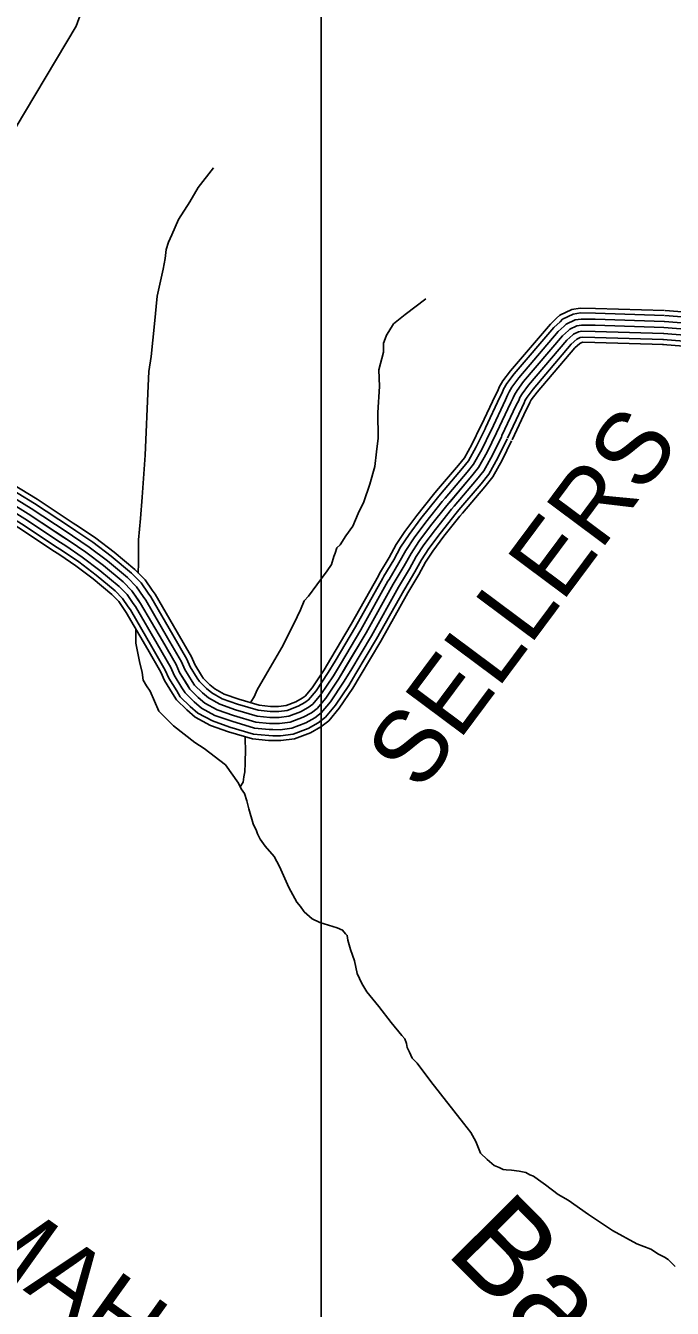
# Model space of a CAD drawing. Extents: x 1551132 to 1791609, y 378168 to 563823.
# Drawn here: x 1658995 to 1662303, y 504791 to 511347 of the extents above; entities that cross this region are included whole.
import ezdxf

# ---------------------------------------------------------------- set-up
doc = ezdxf.new("R2010")
doc.units = 0
for name, color, linetype in [('DESIGN - DRAINAGE - Bridges and Cross Drains Size Text', 7, 'Continuous'), ('DESIGN - ROW - Right-of-Way and Easement Labels', 7, 'Continuous'), ('DESIGN - ROW - Right-of-Way Linework', 7, 'Continuous'), ('DESIGN - TRANSPORTATION - Text', 7, 'Continuous'), ('SURVEY - TRANSPORTATION - Roads', 7, 'Continuous')]:
    doc.layers.add(name, color=color, linetype=linetype)

msp = doc.modelspace()

# ---------------------------------------------------------------- linework, layer by layer
at = {"layer": 'DESIGN - ROW - Right-of-Way Linework'}
msp.add_lwpolyline([(1660507.178, 470368.493), (1660507.204, 519245.65)], dxfattribs=at)
at = {"layer": 'DESIGN - TRANSPORTATION - Text'}
for points in [[(1659254.179, 511344.379), (1659335.436, 511569.676), (1659407.909, 511736.731), (1659455.441, 511840.109), (1659477.932, 511873.801), (1659516.807, 511933.269), (1659604.996, 512082.073), (1659643.654, 512127.524), (1659686.553, 512188.934), (1659699.902, 512220.377), (1659866.24, 512813.392), (1659739.452, 513489.81), (1659339.445, 514082.441)], [(1658309.842, 509613.842), (1658355.983, 509671.444), (1658394.857, 509730.912), (1658406.832, 509746.412), (1658475.247, 510041.453), (1659254.179, 511344.379)], [(1659570.212, 508548.49), (1659573.237, 508599.508), (1659572.887, 508719.603), (1659582.362, 508827.556), (1659591.87, 508937.509), (1659606.803, 509151.473), (1659621.661, 509505.54), (1659624.678, 509579.559), (1659637.711, 509655.436), (1659654.011, 509823.34), (1659667.952, 509965.26), (1659697.826, 510102.947), (1659708.551, 510156.84), (1659713.184, 510202.816), (1659725.692, 510240.667), (1659742.2, 510278.468), (1659777.241, 510356.045), (1659834.44, 510447.323), (1659877.414, 510520.791), (1659956.712, 510619.769)], [(1660147.323, 507886.29), (1660148.998, 507892.99), (1660163.314, 507916.808), (1660179.797, 507952.609), (1660222.771, 508026.069), (1660304.661, 508169.048), (1660366.276, 508290.292), (1660401.234, 508361.861), (1660419.85, 508407.645), (1660442.158, 508431.354), (1660484.907, 508488.806), (1660537.847, 508560.124), (1660560.289, 508593.842), (1660570.83, 508633.726), (1660579.063, 508651.627), (1660587.413, 508677.536), (1660603.621, 508693.32), (1660632.22, 508738.962), (1660668.869, 508788.489), (1660695.752, 508854.174), (1660724.551, 508913.817), (1660755.759, 509003.453), (1660780.967, 509093.18), (1660790.008, 509169.107), (1660798.958, 509239.042), (1660796.758, 509369.17), (1660804.592, 509503.166), (1660801.75, 509587.276), (1660825, 509679.02), (1660825.633, 509725.046), (1660833.924, 509746.947), (1660840.166, 509764.881), (1660852.424, 509784.723), (1660876.923, 509822.416), (1660935.547, 509871.642), (1661042.536, 509950.219)], [(1661234.379, 505738.294), (1661067.45, 505950.774), (1660996.794, 506043.818), (1660971.186, 506070.194), (1660957.611, 506100.411), (1660945.953, 506124.587), (1660942.237, 506144.654), (1660934.57, 506168.78), (1660918.812, 506185.013), (1660863.78, 506251.823), (1660800.973, 506334.759), (1660740.058, 506409.661), (1660714.667, 506452.045), (1660691.376, 506502.405), (1660676.276, 506566.665), (1660657.094, 506624.975), (1660643.769, 506673.192), (1660640.111, 506697.268), (1660630.228, 506705.41), (1660616.486, 506723.61), (1660588.687, 506736.011), (1660499.139, 506763.27), (1660461.432, 506781.803), (1660419.966, 506818.404), (1660400.35, 506844.697), (1660382.667, 506866.956), (1660341.734, 506941.583), (1660293.269, 507050.335), (1660265.986, 507100.753), (1660220.754, 507153.421), (1660195.28, 507189.806), (1660181.655, 507216.015), (1660175.88, 507232.107), (1660158.389, 507268.374), (1660137.465, 507344.726), (1660126.023, 507384.911), (1660114.565, 507423.103), (1660096.907, 507447.362), (1660083.308, 507475.571), (1660016.651, 507568.574), (1659908.912, 507652.867), (1659860.155, 507682.876), (1659751.407, 507769.154), (1659676.409, 507844.172), (1659632.185, 507946.183), (1659612.569, 507972.475), (1659596.994, 508002.718), (1659591.528, 508040.819), (1659578.311, 508097.045), (1659559.629, 508191.381), (1659559.054, 508259.549)], [(1660092.241, 507457.037), (1660107.365, 507481.246), (1660111.724, 507507.205), (1660116.073, 507533.164), (1660118.682, 507577.165), (1660119.698, 507651.209), (1660118.248, 507691.26), (1660117.465, 507710.169)], [(1662317.329, 505004.742), (1662281.863, 505041.259), (1662262.055, 505053.543), (1662232.281, 505067.968), (1662192.673, 505094.536), (1662121.108, 505121.545), (1661996.153, 505189.33), (1661873.389, 505271.09), (1661770.492, 505344.575), (1661718.935, 505373.309), (1661653.661, 505422.252), (1661618.062, 505448.761), (1661592.338, 505467.128), (1661574.438, 505473.387), (1661552.622, 505485.696), (1661518.748, 505492.171), (1661480.84, 505496.696), (1661452.899, 505499.088), (1661436.941, 505501.313), (1661417.1, 505511.588), (1661391.267, 505521.955), (1661355.718, 505552.472), (1661322.194, 505584.965), (1661297.02, 505643.358), (1661271.679, 505689.742), (1661234.379, 505738.294)]]:
    msp.add_lwpolyline(points, dxfattribs=at)
at = {"layer": 'SURVEY - TRANSPORTATION - Roads'}
for points in [[(1661321.913, 509296.427), (1661325.054, 509302.886), (1661398.519, 509458.94), (1661409.577, 509481.132), (1661417.427, 509499.932), (1661436.018, 509531.3), (1661474.209, 509582.468), (1661678.763, 509822.299), (1661710.72, 509851.35), (1661726.42, 509868.017), (1661788.635, 509896.751), (1661831.909, 509903.351), (1661909.791, 509902.268), (1662262.241, 509891.326)], [(1661344.629, 509286.644), (1661347.345, 509292.21), (1661420.769, 509448.164), (1661432.068, 509470.848), (1661439.568, 509488.816), (1661456.618, 509517.566), (1661493.534, 509567.043), (1661696.546, 509805.066), (1661728.053, 509833.7), (1661741.128, 509847.583), (1661795.818, 509872.842), (1661833.609, 509878.609), (1661909.232, 509877.551), (1662261.474, 509866.617)], [(1662264.424, 509866.459), (1662478.802, 509849.534)], [(1662266.374, 509891.101), (1662480.227, 509874.218)], [(1658839.171, 508955.384), (1659007.692, 508852.915), (1659217.687, 508713.828), (1659302.86, 508656.576), (1659393.866, 508587.233), (1659494.68, 508503.731), (1659538.179, 508459.363), (1659583.136, 508394.378), (1659694.442, 508202.606), (1659764.74, 508081.487), (1659782.182, 508041.202), (1659834.989, 507956.367), (1659878.379, 507913.716), (1659911.97, 507885.215), (1659975.469, 507850.289), (1660059.033, 507821.088), (1660172.522, 507787.471), (1660242.396, 507780.487), (1660294.369, 507779.762), (1660348.443, 507787.021), (1660414.767, 507812.122), (1660457.074, 507835.556), (1660485.365, 507857.19), (1660530.081, 507910.624), (1660595.396, 508007.827), (1660736.601, 508244.125), (1660875.164, 508492.09), (1660931.246, 508585.792), (1660966.112, 508649.377), (1661006.945, 508710.879), (1661066.01, 508790.147), (1661149.433, 508895.1), (1661277.455, 509045.487), (1661312.046, 509089.055), (1661355.095, 509166.541), (1661403.261, 509265.426), (1661476.567, 509421.13), (1661488.484, 509445.056), (1661495.109, 509460.923), (1661508.267, 509483.115), (1661542.016, 509528.342), (1661741.161, 509761.831), (1661771.536, 509789.44), (1661778.027, 509796.332), (1661813.843, 509812.874), (1661837.884, 509816.541), (1661907.841, 509815.566), (1662259.549, 509804.649)], [(1661372.195, 509272.435), (1661375.303, 509278.818), (1661448.668, 509434.647), (1661460.276, 509457.956), (1661467.334, 509474.865), (1661482.442, 509500.341), (1661517.775, 509547.692), (1661718.854, 509783.448), (1661749.794, 509811.574), (1661759.578, 509821.958), (1661804.827, 509842.858), (1661835.751, 509847.575), (1661908.541, 509846.558), (1662260.507, 509835.633)], [(1661401.569, 509261.951), (1661403.261, 509265.426), (1661476.567, 509421.13), (1661488.484, 509445.056), (1661495.109, 509460.923), (1661508.267, 509483.115), (1661542.016, 509528.342), (1661741.161, 509761.831), (1661771.536, 509789.44), (1661778.027, 509796.332), (1661813.843, 509812.874), (1661837.884, 509816.541), (1661907.841, 509815.566), (1662259.549, 509804.649)], [(1662259.549, 509804.649), (1662475.227, 509787.624)], [(1662259.549, 509804.649), (1662475.227, 509787.624)], [(1662261.991, 509835.55), (1662477.011, 509818.583)], [(1661430.21, 509249.959), (1661431.218, 509252.034), (1661504.467, 509407.613), (1661516.691, 509432.156), (1661522.883, 509446.981), (1661534.091, 509465.89), (1661566.257, 509508.991), (1661763.469, 509740.214), (1661793.277, 509767.306), (1661796.477, 509770.706), (1661822.859, 509782.89), (1661840.017, 509785.507), (1661907.141, 509784.573), (1662258.591, 509773.665)], [(1661459.259, 509238.809), (1661532.366, 509394.096), (1661544.899, 509419.264), (1661550.649, 509433.031), (1661559.915, 509448.665), (1661590.498, 509489.641), (1661785.777, 509718.597), (1661814.893, 509745.064), (1661831.868, 509752.906), (1661842.159, 509754.473), (1661906.449, 509753.581), (1662257.624, 509742.681)], [(1661483.659, 509230.259), (1661555.515, 509382.888), (1661568.299, 509408.564), (1661573.69, 509421.464), (1661581.348, 509434.381), (1661610.606, 509473.59), (1661804.285, 509700.663), (1661829.259, 509723.372), (1661839.342, 509728.03), (1661843.926, 509728.73), (1661905.866, 509727.864), (1662256.824, 509716.972)], [(1662254.674, 509742.839), (1662471.652, 509725.714)], [(1662257.107, 509773.748), (1662473.444, 509756.665)], [(1662252.649, 509717.205), (1662470.169, 509700.03)], [(1661097.068, 508968.91), (1661209.69, 509101.205), (1661238.873, 509137.956), (1661277.272, 509207.075), (1661323.254, 509301.477)], [(1661116.651, 508952.243), (1661229.556, 509084.872), (1661260.322, 509123.623), (1661300.088, 509195.191), (1661346.37, 509290.21)], [(1661140.25, 508932.143), (1661253.506, 509065.18), (1661286.188, 509106.339), (1661327.596, 509180.866), (1661374.245, 509276.635)], [(1658839.171, 508955.384), (1659007.692, 508852.915), (1659217.687, 508713.828), (1659302.86, 508656.576), (1659393.866, 508587.233), (1659494.68, 508503.731), (1659538.179, 508459.363), (1659583.136, 508394.378), (1659694.442, 508202.606), (1659764.74, 508081.487), (1659782.182, 508041.202), (1659834.989, 507956.367), (1659878.379, 507913.716), (1659911.97, 507885.215), (1659975.469, 507850.289), (1660059.033, 507821.088), (1660172.522, 507787.471), (1660242.396, 507780.487), (1660294.369, 507779.762), (1660348.443, 507787.021), (1660414.767, 507812.122), (1660457.074, 507835.556), (1660485.365, 507857.19), (1660530.081, 507910.624), (1660595.396, 508007.827), (1660736.601, 508244.125), (1660875.164, 508492.09), (1660931.246, 508585.792), (1660966.112, 508649.377), (1661006.945, 508710.879), (1661066.01, 508790.147), (1661149.433, 508895.1), (1661277.455, 509045.487), (1661312.046, 509089.055), (1661355.095, 509166.541), (1661402.111, 509263.06)], [(1661163.858, 508912.051), (1661277.455, 509045.487), (1661312.046, 509089.055), (1661355.095, 509166.541), (1661402.111, 509263.06)], [(1661187.466, 508891.958), (1661301.405, 509025.795), (1661337.904, 509071.771), (1661382.594, 509152.215), (1661429.977, 509249.484)], [(1661211.065, 508871.858), (1661325.354, 509006.103), (1661363.77, 509054.488), (1661410.102, 509137.89), (1661457.851, 509235.909)], [(1661229.881, 508855.832), (1661344.445, 508990.403), (1661384.386, 509040.712), (1661432.027, 509126.465), (1661480.067, 509225.084)], [(1658832.338, 509072.712), (1658838.296, 509067.395), (1658861.595, 509048.92), (1658888.936, 509027.786), (1659054.708, 508926.983), (1659239.061, 508804.888)], [(1658773.956, 509007.243), (1658781.814, 509000.235), (1658807.522, 508979.851), (1658839.171, 508955.384), (1659007.692, 508852.915), (1659190.629, 508731.753)], [(1658794.589, 509030.377), (1658801.78, 509023.969), (1658826.63, 509004.26), (1658856.754, 508980.968), (1659024.308, 508879.09), (1659207.746, 508757.595)], [(1658815.222, 509053.52), (1658821.738, 509047.703), (1658845.738, 509028.669), (1658874.345, 509006.56), (1659040.925, 508905.266), (1659224.862, 508783.446)], [(1658716.241, 508942.525), (1658725.974, 508933.841), (1658754.065, 508911.566), (1658789.972, 508883.807), (1658961.21, 508779.688), (1659142.747, 508659.451)], [(1658732.69, 508960.967), (1658741.89, 508952.767), (1658769.306, 508931.033), (1658803.997, 508904.207), (1658974.459, 508800.563), (1659156.397, 508680.06)], [(1658753.323, 508984.109), (1658761.848, 508976.501), (1658788.414, 508955.442), (1658821.588, 508929.8), (1658991.076, 508826.739), (1659173.513, 508705.911)], [(1660805.416, 508546.341), (1660855.132, 508629.418), (1660890.989, 508694.803), (1660935.188, 508761.38), (1660996.495, 508843.657), (1661081.693, 508950.843), (1661097.093, 508968.935)], [(1660827.482, 508533.141), (1660877.448, 508616.626), (1660913.014, 508681.486), (1660956.229, 508746.579), (1661016.878, 508827.973), (1661101.551, 508934.501), (1661116.676, 508952.26)], [(1660854.082, 508517.215), (1660904.347, 508601.209), (1660939.563, 508665.436), (1660981.587, 508728.729), (1661041.444, 508809.056), (1661125.492, 508914.801), (1661140.275, 508932.159)], [(1660880.681, 508501.298), (1660931.246, 508585.792), (1660966.112, 508649.377), (1661006.945, 508710.879), (1661066.01, 508790.147), (1661149.433, 508895.1), (1661163.874, 508912.059)], [(1660907.28, 508485.381), (1660958.146, 508570.375), (1660992.662, 508633.318), (1661032.302, 508693.028), (1661090.576, 508771.239), (1661173.374, 508875.4), (1661187.474, 508891.958)], [(1660933.88, 508469.456), (1660985.045, 508554.958), (1661019.211, 508617.268), (1661057.66, 508675.178), (1661115.142, 508752.321), (1661197.315, 508855.699), (1661211.073, 508871.858)], [(1660955.087, 508456.764), (1661006.495, 508542.666), (1661040.386, 508604.468), (1661077.885, 508660.952), (1661134.733, 508737.246), (1661216.407, 508839.99), (1661229.89, 508855.832)], [(1659207.729, 508757.604), (1659234.895, 508739.612), (1659320.918, 508681.794), (1659413.157, 508611.509), (1659515.688, 508526.581), (1659562.17, 508479.18), (1659596.353, 508429.754)], [(1659224.845, 508783.455), (1659252.094, 508765.404), (1659338.976, 508707.011), (1659432.44, 508635.784), (1659536.704, 508549.432), (1659586.153, 508498.989), (1659621.844, 508447.396)], [(1659239.053, 508804.897), (1659266.369, 508786.796), (1659353.95, 508727.928), (1659448.44, 508655.926), (1659554.129, 508568.391), (1659606.053, 508515.431), (1659642.993, 508462.03)], [(1659156.38, 508680.068), (1659183.279, 508662.251), (1659266.744, 508606.142), (1659355.292, 508538.682), (1659452.656, 508458.03), (1659490.205, 508419.737), (1659519.88, 508376.844)], [(1659173.496, 508705.919), (1659200.479, 508688.044), (1659284.802, 508631.359), (1659374.575, 508562.957), (1659473.672, 508480.88), (1659514.188, 508439.546), (1659545.371, 508394.486)], [(1659190.613, 508731.761), (1659217.687, 508713.828), (1659302.86, 508656.576), (1659393.866, 508587.233), (1659494.68, 508503.731), (1659538.179, 508459.363), (1659570.862, 508412.12)], [(1659142.73, 508659.46), (1659169.555, 508641.692), (1659252.353, 508586.041), (1659339.909, 508519.323), (1659435.907, 508439.812), (1659471.081, 508403.937), (1659499.547, 508362.785)], [(1660556.047, 508112.98), (1660660.653, 508288.026), (1660799.241, 508536.032), (1660805.441, 508546.383)], [(1660578.121, 508099.788), (1660682.919, 508275.159), (1660821.499, 508523.149), (1660827.499, 508533.174)], [(1660604.729, 508083.879), (1660709.76, 508259.642), (1660848.332, 508507.615), (1660854.098, 508517.24)], [(1660631.337, 508067.978), (1660736.601, 508244.125), (1660875.164, 508492.09), (1660880.689, 508501.315)], [(1660657.944, 508052.078), (1660763.442, 508228.608), (1660901.997, 508476.564), (1660907.28, 508485.389)], [(1659596.345, 508429.771), (1659609.328, 508411.003), (1659721.25, 508218.165), (1659792.465, 508095.479), (1659809.714, 508055.628), (1659846.938, 507995.826)], [(1659621.844, 508447.404), (1659635.527, 508427.629), (1659748.066, 508233.732), (1659820.189, 508109.462), (1659837.247, 508070.061), (1659873.254, 508012.21)], [(1659642.993, 508462.038), (1659657.251, 508441.421), (1659770.307, 508246.641), (1659843.189, 508121.063), (1659860.088, 508082.028), (1659895.087, 508025.794)], [(1660684.552, 508036.169), (1660790.283, 508213.091), (1660928.83, 508461.03), (1660933.88, 508469.456)], [(1660705.768, 508023.494), (1660811.682, 508200.724), (1660950.229, 508448.647), (1660955.079, 508456.755)], [(1659499.538, 508362.802), (1659509.863, 508347.877), (1659619.444, 508159.072), (1659687.184, 508042.361), (1659705.167, 508000.843), (1659747.007, 507933.616)], [(1659519.863, 508376.869), (1659530.746, 508361.127), (1659640.818, 508171.481), (1659709.292, 508053.511), (1659727.116, 508012.343), (1659767.99, 507946.675)], [(1659545.362, 508394.503), (1659556.945, 508377.753), (1659667.634, 508187.048), (1659737.016, 508067.495), (1659754.649, 508026.777), (1659794.306, 507963.059)], [(1659570.853, 508412.137), (1659583.136, 508394.378), (1659694.442, 508202.606), (1659764.74, 508081.487), (1659782.182, 508041.202), (1659820.622, 507979.442)], [(1660261.554, 507842.222), (1660290.653, 507841.822), (1660333.152, 507847.523), (1660388.642, 507868.523), (1660423.041, 507887.582), (1660442.241, 507902.257), (1660480.44, 507947.917), (1660543.022, 508041.044), (1660578.121, 508099.796)], [(1660261.912, 507867.94), (1660289.111, 507867.565), (1660326.802, 507872.623), (1660377.801, 507891.924), (1660408.925, 507909.158), (1660424.35, 507920.958), (1660459.849, 507963.384), (1660521.289, 508054.82), (1660556.047, 508112.988)], [(1659895.079, 508025.819), (1659903.929, 508011.602), (1659937.578, 507978.526), (1659961.977, 507957.817), (1660011.318, 507930.683), (1660085.974, 507904.599), (1660189.489, 507873.932), (1660247.387, 507868.148), (1660261.945, 507867.94)], [(1660259.495, 507693.519), (1660299.561, 507692.96), (1660369.834, 507702.394), (1660451.307, 507733.228), (1660504.673, 507762.787), (1660545.688, 507794.155), (1660599.512, 507858.473), (1660668.652, 507961.367), (1660705.785, 508023.519)], [(1660259.837, 507718.236), (1660298.086, 507717.703), (1660363.734, 507726.519), (1660440.891, 507755.72), (1660491.106, 507783.529), (1660528.489, 507812.122), (1660579.721, 507873.332), (1660647.769, 507974.609), (1660684.569, 508036.194)], [(1660260.262, 507749.228), (1660296.228, 507748.737), (1660356.093, 507756.77), (1660427.833, 507783.921), (1660474.09, 507809.547), (1660506.931, 507834.656), (1660554.897, 507891.982), (1660621.587, 507991.218), (1660657.953, 508052.095)], [(1660260.695, 507780.229), (1660294.369, 507779.762), (1660348.443, 507787.021), (1660414.767, 507812.122), (1660457.074, 507835.556), (1660485.365, 507857.19), (1660530.081, 507910.624), (1660595.396, 508007.827), (1660631.345, 508067.995)], [(1660261.129, 507811.23), (1660292.511, 507810.788), (1660340.793, 507817.272), (1660401.7, 507840.322), (1660440.058, 507861.565), (1660463.799, 507879.723), (1660505.264, 507929.266), (1660569.205, 508024.436), (1660604.737, 508083.896)], [(1659794.298, 507963.075), (1659810.623, 507936.85), (1659857.455, 507890.815), (1659894.296, 507859.556), (1659962.802, 507821.88), (1660049.517, 507791.579), (1660166.522, 507756.912), (1660240.629, 507749.512), (1660260.278, 507749.228)], [(1659820.614, 507979.459), (1659834.989, 507956.367), (1659878.379, 507913.716), (1659911.97, 507885.215), (1659975.469, 507850.289), (1660059.033, 507821.088), (1660172.522, 507787.471), (1660242.396, 507780.487), (1660260.712, 507780.229)], [(1659846.93, 507995.843), (1659859.355, 507975.884), (1659899.304, 507936.616), (1659929.645, 507910.874), (1659988.135, 507878.698), (1660068.55, 507850.598), (1660178.522, 507818.03), (1660244.162, 507811.463), (1660261.145, 507811.23)], [(1659873.246, 508012.227), (1659883.721, 507995.41), (1659920.22, 507959.525), (1659947.319, 507936.533), (1660000.81, 507907.116), (1660078.075, 507880.115), (1660184.514, 507848.581), (1660245.921, 507842.447), (1660261.587, 507842.222)], [(1659746.999, 507933.633), (1659766.832, 507901.765), (1659819.856, 507849.647), (1659862.53, 507813.438), (1659940.028, 507770.812), (1660032.401, 507738.536), (1660155.748, 507701.994), (1660237.462, 507693.827), (1660259.487, 507693.519)], [(1659767.982, 507946.692), (1659786.256, 507917.324), (1659836.539, 507867.906), (1659876.621, 507833.897), (1659950.127, 507793.463), (1660039.992, 507762.062), (1660160.531, 507726.361), (1660238.871, 507718.528), (1660259.837, 507718.236)]]:
    msp.add_lwpolyline(points, dxfattribs=at)

# ---------------------------------------------------------------- texts
at = {"layer": 'DESIGN - DRAINAGE - Bridges and Cross Drains Size Text'}
msp.add_text('Bassham', height=475.0004, rotation=314.7524472, dxfattribs=at).set_placement((1661135.873, 505076.618))
at = {"layer": 'DESIGN - ROW - Right-of-Way and Easement Labels'}
for s, height, rotation, p in [('SELLERS', 370.0032, 53.3091778, (1661014.367, 507424.248)), ('MAHON', 369.9973, 324.3701861, (1658643.457, 505126.801))]:
    msp.add_text(s, height=height, rotation=rotation, dxfattribs=at).set_placement(p)

doc.saveas('drawing.dxf')
